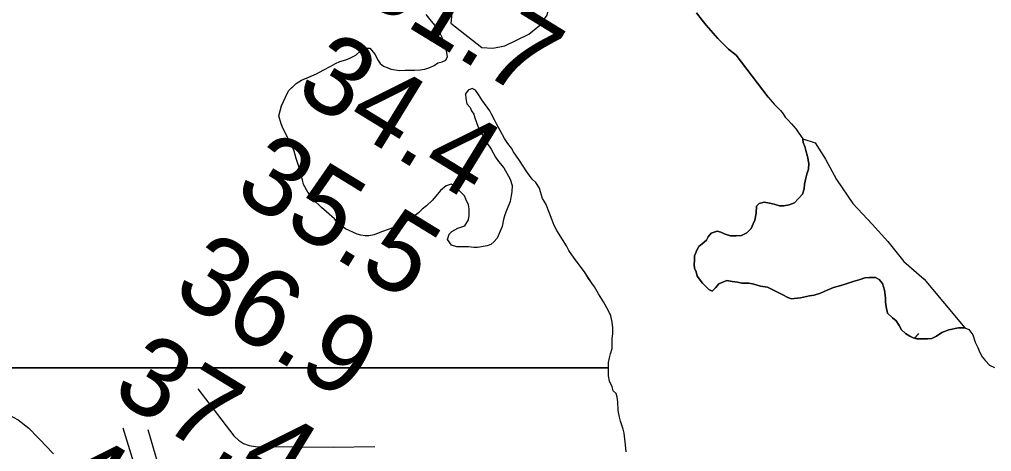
# Model space of a CAD drawing. Extents: x 3187622 to 3225504, y 800805 to 826213.
# Drawn here: x 3202568 to 3203394, y 811808 to 812176 of the extents above; entities that cross this region are included whole.
import ezdxf

# ---------------------------------------------------------------- set-up
doc = ezdxf.new("R2010")
doc.units = 0
for name, color, linetype in [('V-RIVR-RANG', 7, 'Continuous'), ('V-SITE-VEGE', 7, 'Continuous'), ('V-TOPO-MAJR', 7, 'Continuous'), ('V-TOPO-MINR', 7, 'Continuous'), ('V-TOPO-SHOR', 7, 'Continuous'), ('V-WETL-SWMP', 7, 'Continuous')]:
    doc.layers.add(name, color=color, linetype=linetype)

msp = doc.modelspace()

# ---------------------------------------------------------------- linework, layer by layer
at = {"layer": 'V-SITE-VEGE'}
for points in [[(3203143.19, 812181.55), (3203148.09, 812175.45), (3203151.51, 812171.12), (3203157.39, 812164.25), (3203161.31, 812159.91), (3203170.4, 812150.72), (3203176.81, 812145.59), (3203204.17, 812109.74), (3203209.13, 812103.84), (3203214.54, 812098.38), (3203216.78, 812095.66), (3203218.58, 812092.93), (3203220.84, 812090.66), (3203223.99, 812087.02), (3203228.04, 812082.48), (3203230.29, 812079.3), (3203233.44, 812074.31), (3203233.88, 812071.13), (3203235.22, 812067.96), (3203236.11, 812064.33), (3203237.45, 812059.35), (3203238.78, 812053.46), (3203238.3, 812048.48), (3203236.93, 812044.41), (3203236, 812040.8), (3203235.08, 812035.82), (3203234.61, 812031.75), (3203233.23, 812027.23), (3203229.59, 812023.17), (3203226.41, 812020.02), (3203221.87, 812018.23), (3203217.34, 812017.34), (3203213.72, 812017.36), (3203209.2, 812018.74), (3203205.13, 812019.66), (3203200.61, 812020.59), (3203196.53, 812019.24)], [(3202909.97, 812014.64), (3202906.79, 812011.48), (3202901.79, 812007.43), (3202892.26, 812001.59), (3202885.46, 811998.9), (3202881.83, 811997.56), (3202875.48, 811995.33), (3202869.14, 811992.64), (3202864.61, 811991.75), (3202861.44, 811991.77), (3202857.82, 811992.24), (3202854.66, 811993.16), (3202844.72, 811997.73), (3202841.56, 812000), (3202838.4, 812002.28), (3202835.25, 812006.37), (3202828.49, 812012.28), (3202824.43, 812015.92), (3202822.17, 812018.2), (3202819.47, 812020.47), (3202812.72, 812029.1), (3202809.12, 812035.46), (3202808.24, 812039.53), (3202806.45, 812044.97), (3202805.56, 812049.05), (3202802.89, 812057.67), (3202801.1, 812064.01), (3202798.86, 812069.45), (3202795.72, 812074.9), (3202791.24, 812084.42), (3202789.89, 812087.15), (3202788.11, 812093.94), (3202790.41, 812102.53), (3202793.61, 812109.76), (3202796.35, 812115.18), (3202802.72, 812121.49), (3202807.26, 812124.19), (3202819.96, 812129.56), (3202825.85, 812132.7), (3202832.21, 812136.3), (3202836.29, 812138.54), (3202839.92, 812140.34), (3202844.9, 812141.67), (3202848.53, 812143.01), (3202853.52, 812145.71), (3202857.16, 812148.86), (3202861.24, 812151.56), (3202865.32, 812151.54), (3202869.82, 812146.09), (3202872.06, 812142), (3202874.31, 812138.37), (3202877.02, 812136.1), (3202880.18, 812135.18), (3202883.35, 812133.81), (3202891.04, 812132.41), (3202895.56, 812132.84), (3202903.26, 812132.81), (3202908.24, 812133.24), (3202912.31, 812133.68), (3202916.4, 812135.02), (3202920.02, 812136.81), (3202923.2, 812139.06), (3202926.83, 812139.95), (3202930, 812141.29), (3202931.38, 812144.46), (3202930.05, 812152.16), (3202928.71, 812157.14), (3202925.58, 812163.49), (3202924.23, 812166.67), (3202921.08, 812170.76), (3202917.93, 812174.39), (3202913.43, 812180.3)], [(3202495.82, 811879.42), (3203068.25, 811879.42), (3203068.28, 811884.02), (3203069.2, 811888.09), (3203070.12, 811891.26), (3203071.5, 811895.77), (3203071.52, 811900.75), (3203071.53, 811904.37), (3203072, 811908.45), (3203072.03, 811913.42), (3203071.6, 811918.41), (3203070.26, 811923.85), (3203068.47, 811927.93), (3203063.98, 811935.64), (3203059.93, 811942.45), (3203056.34, 811948.35), (3203054.09, 811951.53), (3203047.8, 811961.06), (3203039.25, 811972.87), (3203034.75, 811979.23), (3203032.5, 811983.31), (3203029.36, 811988.76), (3203024.42, 811996.47), (3203022.17, 812000.56), (3203020.38, 812005.09), (3203018.14, 812010.99), (3203015.01, 812019.15), (3203012.31, 812023.69), (3203010.53, 812029.13), (3203009.64, 812032.3), (3203006.49, 812037.29), (3203003.34, 812040.02), (3202998.84, 812046.38), (3202992.54, 812055.91), (3202987.6, 812063.18), (3202985.8, 812066.35), (3202982.65, 812070.44), (3202979.95, 812074.53), (3202976.36, 812081.34), (3202973.22, 812087.23), (3202971.42, 812090.41), (3202968.73, 812095.4), (3202967.38, 812098.12), (3202962.88, 812104.48), (3202960.64, 812107.66), (3202957.94, 812112.2), (3202955.24, 812115.83), (3202952.53, 812117.2), (3202948.9, 812115.86), (3202946.62, 812112.7), (3202947.06, 812108.62), (3202947.94, 812104.09), (3202950.65, 812100.91), (3202951.99, 812098.19), (3202953.79, 812095.47), (3202954.68, 812092.3), (3202957.36, 812085.04), (3202959.6, 812080.05), (3202961.85, 812076.87), (3202965, 812070.97), (3202968.59, 812065.53), (3202972.19, 812058.72), (3202974.89, 812055.09), (3202979.39, 812049.64), (3202984.78, 812040.1), (3202986.56, 812034.67), (3202986.08, 812029.24), (3202985.62, 812026.07), (3202984.69, 812021.09), (3202981.49, 812013.41), (3202980.12, 812009.8), (3202979.19, 812005.73), (3202977.81, 811999.85), (3202973.69, 811989.91), (3202970.96, 811986.76), (3202968.23, 811984.5), (3202965.06, 811983.16), (3202956.91, 811981.84), (3202953.73, 811981.85), (3202949.21, 811982.33), (3202945.59, 811982.34), (3202939.25, 811982.37), (3202934.73, 811983.75), (3202931.59, 811988.74), (3202932.96, 811993.26), (3202935.24, 811995.51), (3202940.23, 811998.21), (3202946.12, 812000.44), (3202949.31, 812005.41), (3202949.78, 812009.03), (3202949.81, 812014.91), (3202949.37, 812018.08), (3202947.13, 812023.07), (3202945.79, 812025.79), (3202937.67, 812033.98), (3202934.51, 812035.8), (3202930.44, 812034.46), (3202925.44, 812030.41), (3202918.61, 812022.29), (3202913.61, 812017.34), (3202909.97, 812014.64)], [(3203196.53, 812019.24), (3203194.25, 812016.99), (3203193.77, 812011.11), (3203192.84, 812005.23), (3203191.47, 812002.07), (3203189.64, 811998), (3203186.01, 811994.4), (3203181.47, 811992.15), (3203176.94, 811991.72), (3203171.96, 811991.74), (3203167.44, 811993.12), (3203163.83, 811994.95), (3203160.66, 811995.87), (3203155.68, 811994.08), (3203152.95, 811990.92), (3203151.58, 811988.21), (3203147.94, 811985.06), (3203145.21, 811982.81), (3203143.85, 811980.1), (3203141.56, 811974.68), (3203141.54, 811971.06), (3203141.07, 811967.44), (3203141.51, 811964.27), (3203142.86, 811961.09), (3203143.74, 811957.47), (3203148.24, 811951.56), (3203153.65, 811946.11), (3203156.36, 811944.74), (3203159.54, 811947.89), (3203162.27, 811951.05), (3203169.08, 811953.73), (3203173.6, 811952.81), (3203178.12, 811952.33), (3203181.74, 811951.41), (3203187.62, 811951.39), (3203190.79, 811950.92), (3203193.96, 811950), (3203197.57, 811949.08), (3203203.45, 811948.15), (3203211.58, 811944.04), (3203217, 811941.3), (3203220.16, 811939.47), (3203223.78, 811938.1), (3203231.48, 811938.97), (3203239.18, 811940.75), (3203243.26, 811941.18), (3203248.7, 811942.97), (3203252.33, 811944.76), (3203259.58, 811947.9), (3203262.76, 811948.79), (3203267.74, 811950.12), (3203276.35, 811952.8), (3203282.25, 811954.59), (3203286.32, 811955.93), (3203290.4, 811956.36), (3203295.38, 811956.34), (3203298.54, 811954.51), (3203301.24, 811951.33), (3203303.03, 811945.44), (3203303.9, 811939.1), (3203303.89, 811935.48), (3203304.32, 811931.4), (3203305.66, 811925.96), (3203309.71, 811921.87), (3203312.87, 811919.59), (3203315.57, 811915.51), (3203317.36, 811911.88), (3203320.97, 811908.7), (3203324.58, 811906.42), (3203327.29, 811905.05), (3203330.45, 811904.13), (3203339.51, 811904.08), (3203343.13, 811904.52), (3203347.21, 811906.32), (3203351.75, 811909.46), (3203357.65, 811911.7), (3203365.8, 811913.47), (3203371.23, 811913.45), (3203374.85, 811912.08), (3203378, 811907.54), (3203380.23, 811901.19), (3203382.48, 811896.65), (3203383.82, 811893.02), (3203386.06, 811888.94), (3203388.76, 811885.31), (3203392.37, 811881.67), (3203396.44, 811879.84)], [(3202495.82, 811879.42), (3202502.23, 811870.43), (3202507.18, 811864.07), (3202510.33, 811860.89), (3202517.1, 811855.88), (3202519.81, 811854.06), (3202527.49, 811849.95), (3202542.4, 811844.45), (3202546.92, 811843.52), (3202558.22, 811839.4), (3202562.29, 811837.57), (3202566.35, 811835.29), (3202575.37, 811828.01), (3202583.03, 811820.28), (3202585.73, 811817.55), (3202589.79, 811813.46), (3202596.55, 811806.19)], [(3203083.33, 811807.91), (3203082.9, 811813.79), (3203081.59, 811823.76), (3203080.7, 811827.38), (3203078.46, 811834.18), (3203077.57, 811837.35), (3203076.7, 811843.24), (3203076.27, 811850.49), (3203075.84, 811854.56), (3203074.95, 811857.73), (3203072.24, 811860.01), (3203071.35, 811863.18), (3203069.11, 811868.17), (3203068.22, 811872.7), (3203068.25, 811879.42), (3202495.82, 811879.42)]]:
    msp.add_lwpolyline(points, dxfattribs=at)
at = {"layer": 'V-TOPO-MAJR'}
for points in [[(3203002.01, 812256.23), (3202976.22, 812259.92), (3202940.19, 812231.56), (3202934.41, 812172.83), (3202960.71, 812152.18), (3202969.99, 812151.56), (3202980.09, 812153.66), (3203000.52, 812163.49), (3203009.76, 812170.92), (3203016.18, 812179.6), (3203018.36, 812190.18), (3203017.72, 812202.02), (3203016.83, 812205.11), (3203013.42, 812216.83), (3203010.02, 812228.56), (3203006.62, 812240.29), (3203003.23, 812252.02), (3203002.01, 812256.23)], [(3202858.42, 811677.62), (3202726.77, 811701.2), (3202711.83, 811706.67), (3202699.09, 811714.62), (3202689.68, 811726.32), (3202682.48, 811740.51), (3202655.71, 811828.19)]]:
    msp.add_lwpolyline(points, dxfattribs=at)
at = {"layer": 'V-TOPO-MINR'}
for points in [[(3202719.05, 811861.62), (3202749.84, 811821.67), (3202753.68, 811817.92), (3202757.93, 811815.02), (3202762.81, 811813.37), (3202768.11, 811812.57), (3202834.34, 811811.93), (3202869.76, 811812.39)], [(3202853.21, 811720.48), (3202715.42, 811727.92), (3202711.12, 811729.03), (3202707.45, 811730.94), (3202704.76, 811734.07), (3202702.7, 811738.01), (3202676.83, 811826.76)]]:
    msp.add_lwpolyline(points, dxfattribs=at)
at = {"layer": 'V-TOPO-SHOR'}
for points in [[(3203204.17, 812109.74), (3203176.81, 812145.59), (3203170.4, 812150.72), (3203161.31, 812159.91), (3203157.39, 812164.25), (3203151.51, 812171.12), (3203148.09, 812175.45), (3203143.19, 812181.55)], [(3202949.21, 811982.33), (3202945.59, 811982.34), (3202942.42, 811982.35), (3202939.25, 811982.37), (3202934.73, 811983.75), (3202931.59, 811988.74), (3202932.96, 811993.26), (3202935.24, 811995.51), (3202940.23, 811998.21), (3202946.12, 812000.44), (3202949.31, 812005.41), (3202949.78, 812009.03), (3202949.81, 812014.91), (3202949.37, 812018.08), (3202947.13, 812023.07), (3202945.79, 812025.79), (3202937.67, 812033.98), (3202934.51, 812035.8), (3202930.43, 812034.46), (3202925.44, 812030.41), (3202918.61, 812022.29), (3202913.61, 812017.34), (3202909.97, 812014.64), (3202906.79, 812011.48), (3202901.79, 812007.43), (3202892.26, 812001.59), (3202885.46, 811998.9), (3202881.83, 811997.56), (3202875.48, 811995.33), (3202869.14, 811992.64), (3202864.61, 811991.75), (3202861.44, 811991.77), (3202857.82, 811992.24), (3202854.66, 811993.16), (3202844.72, 811997.73), (3202841.56, 812000), (3202838.4, 812002.28), (3202835.25, 812006.37), (3202828.49, 812012.28), (3202824.43, 812015.92), (3202822.17, 812018.2), (3202819.47, 812020.47), (3202812.72, 812029.1), (3202809.12, 812035.46), (3202808.24, 812039.53), (3202806.45, 812044.97), (3202805.56, 812049.05), (3202802.89, 812057.67), (3202801.1, 812064.01), (3202798.87, 812069.45), (3202795.72, 812074.9), (3202791.24, 812084.42), (3202789.89, 812087.15), (3202788.11, 812093.94), (3202790.41, 812102.53), (3202793.61, 812109.76), (3202796.35, 812115.18), (3202800.44, 812119.24), (3202802.72, 812121.49), (3202807.26, 812124.19), (3202813.6, 812126.87), (3202819.96, 812129.56), (3202825.85, 812132.7), (3202832.21, 812136.3), (3202836.29, 812138.54), (3202839.92, 812140.34), (3202844.9, 812141.67), (3202848.53, 812143.01), (3202853.52, 812145.71), (3202857.16, 812148.86), (3202861.24, 812151.56), (3202865.32, 812151.54), (3202869.82, 812146.09), (3202872.06, 812142), (3202874.31, 812138.37), (3202877.02, 812136.1), (3202880.18, 812135.18), (3202883.35, 812133.81), (3202891.04, 812132.41), (3202895.56, 812132.84), (3202903.26, 812132.81), (3202908.24, 812133.24), (3202912.31, 812133.68), (3202916.4, 812135.02), (3202920.02, 812136.81), (3202923.2, 812139.06), (3202926.83, 812139.95), (3202930, 812141.29), (3202931.38, 812144.46), (3202930.05, 812152.16), (3202928.71, 812157.14), (3202925.58, 812163.49), (3202924.23, 812166.67), (3202921.08, 812170.76), (3202917.93, 812174.39), (3202913.43, 812180.3)], [(3203083.33, 811807.91), (3203082.9, 811813.79), (3203081.59, 811823.76), (3203080.7, 811827.38), (3203078.46, 811834.18), (3203077.57, 811837.35), (3203076.7, 811843.24), (3203076.27, 811850.49), (3203075.84, 811854.56), (3203074.95, 811857.73), (3203072.24, 811860.01), (3203071.35, 811863.18), (3203069.11, 811868.17), (3203068.22, 811872.7), (3203068.24, 811875.87), (3203068.26, 811880.85), (3203068.28, 811884.02), (3203069.2, 811888.09), (3203070.12, 811891.26), (3203071.5, 811895.77), (3203071.52, 811900.75), (3203071.53, 811904.37), (3203072, 811908.45), (3203072.03, 811913.42), (3203071.6, 811918.41), (3203070.26, 811923.84), (3203068.47, 811927.93), (3203063.98, 811935.64), (3203059.93, 811942.45), (3203056.34, 811948.35), (3203054.09, 811951.53), (3203051.39, 811955.61), (3203047.8, 811961.06), (3203039.25, 811972.87), (3203034.75, 811979.23), (3203032.5, 811983.31), (3203029.36, 811988.76), (3203024.42, 811996.47), (3203022.17, 812000.56), (3203020.38, 812005.09), (3203018.14, 812010.99), (3203015.01, 812019.15), (3203012.31, 812023.69), (3203010.53, 812029.13), (3203009.64, 812032.3), (3203006.49, 812037.29), (3203003.34, 812040.02), (3202998.84, 812046.38), (3202992.54, 812055.91), (3202987.6, 812063.18), (3202985.8, 812066.35), (3202982.65, 812070.44), (3202979.95, 812074.53), (3202976.36, 812081.34), (3202973.22, 812087.23), (3202971.42, 812090.41), (3202968.73, 812095.4), (3202967.38, 812098.12), (3202962.88, 812104.48), (3202960.64, 812107.66), (3202957.94, 812112.2), (3202955.24, 812115.83), (3202952.53, 812117.2), (3202948.9, 812115.86), (3202946.62, 812112.7), (3202947.06, 812108.62), (3202947.94, 812104.09), (3202950.65, 812100.91), (3202951.99, 812098.19), (3202953.79, 812095.47), (3202954.68, 812092.3), (3202957.36, 812085.04), (3202959.6, 812080.05), (3202961.85, 812076.87), (3202965, 812070.97), (3202968.59, 812065.53), (3202972.19, 812058.72), (3202974.89, 812055.09), (3202979.39, 812049.64), (3202984.78, 812040.1), (3202986.56, 812034.67), (3202986.08, 812029.24), (3202985.62, 812026.07), (3202984.69, 812021.09), (3202981.49, 812013.41), (3202980.12, 812009.8), (3202979.19, 812005.73), (3202977.81, 811999.85), (3202973.69, 811989.91), (3202970.96, 811986.76), (3202968.23, 811984.5), (3202965.06, 811983.16), (3202956.91, 811981.84), (3202953.73, 811981.85), (3202949.21, 811982.33)], [(3203204.17, 812109.74), (3203209.13, 812103.84), (3203214.53, 812098.38), (3203216.78, 812095.66), (3203218.58, 812092.93), (3203220.84, 812090.66), (3203223.99, 812087.02), (3203228.04, 812082.48), (3203230.29, 812079.3), (3203233.44, 812074.31), (3203233.88, 812071.13), (3203235.22, 812067.96), (3203236.11, 812064.33), (3203237.45, 812059.35), (3203238.78, 812053.46), (3203238.3, 812048.48), (3203236.93, 812044.41), (3203236, 812040.8), (3203235.08, 812035.82), (3203234.61, 812031.75), (3203233.23, 812027.23), (3203229.59, 812023.17), (3203226.41, 812020.02), (3203221.87, 812018.23), (3203217.34, 812017.34), (3203213.72, 812017.36), (3203209.2, 812018.74), (3203205.13, 812019.66), (3203200.61, 812020.59), (3203196.53, 812019.24), (3203194.25, 812016.99), (3203193.77, 812011.11), (3203192.84, 812005.23), (3203191.47, 812002.07), (3203189.64, 811998), (3203186.01, 811994.4), (3203181.47, 811992.15), (3203176.94, 811991.72), (3203171.96, 811991.74), (3203167.44, 811993.12), (3203163.83, 811994.95), (3203160.66, 811995.87), (3203155.68, 811994.08), (3203152.95, 811990.92), (3203151.58, 811988.21), (3203147.94, 811985.06), (3203145.21, 811982.81), (3203143.85, 811980.1), (3203141.56, 811974.68), (3203141.54, 811971.06), (3203141.07, 811967.44), (3203141.51, 811964.27), (3203142.86, 811961.09), (3203143.74, 811957.47), (3203148.24, 811951.56), (3203150.95, 811948.83), (3203153.65, 811946.11), (3203156.36, 811944.74), (3203159.54, 811947.89), (3203162.27, 811951.05), (3203169.08, 811953.73), (3203173.6, 811952.81), (3203178.12, 811952.33), (3203181.74, 811951.41), (3203187.62, 811951.39), (3203190.79, 811950.92), (3203193.96, 811950), (3203197.57, 811949.08), (3203203.45, 811948.15), (3203207.07, 811946.32), (3203211.58, 811944.04), (3203217, 811941.3), (3203220.16, 811939.47), (3203223.78, 811938.1), (3203231.48, 811938.97), (3203239.18, 811940.75), (3203243.26, 811941.18), (3203248.7, 811942.97), (3203252.33, 811944.76), (3203259.58, 811947.9), (3203262.76, 811948.79), (3203267.74, 811950.12), (3203276.35, 811952.8), (3203282.25, 811954.59), (3203286.32, 811955.93), (3203290.4, 811956.36), (3203295.38, 811956.34), (3203298.54, 811954.51), (3203301.24, 811951.33), (3203303.03, 811945.44), (3203303.9, 811939.1), (3203303.89, 811935.48), (3203304.32, 811931.4), (3203305.66, 811925.96), (3203309.71, 811921.87), (3203312.87, 811919.59), (3203315.57, 811915.51), (3203317.36, 811911.88), (3203320.97, 811908.7), (3203324.58, 811906.42), (3203327.29, 811905.05)], [(3203327.29, 811905.05), (3203330.45, 811904.13), (3203339.51, 811904.08), (3203343.13, 811904.52), (3203347.21, 811906.32), (3203351.75, 811909.46), (3203357.65, 811911.7), (3203365.8, 811913.47), (3203371.23, 811913.45), (3203374.85, 811912.08), (3203378, 811907.54), (3203380.23, 811901.19), (3203382.48, 811896.65), (3203383.82, 811893.02), (3203386.06, 811888.94), (3203388.76, 811885.31), (3203392.37, 811881.67), (3203396.44, 811879.84)]]:
    msp.add_lwpolyline(points, dxfattribs=at)
at = {"layer": 'V-WETL-SWMP'}
for points in [[(3203233.44, 812074.31), (3203244.15, 812070.89), (3203252.92, 812057.16), (3203262.07, 812039.81), (3203276.13, 812019.21), (3203292.51, 812001.72), (3203305.78, 811987.01), (3203319.46, 811970.03), (3203336.79, 811954.78), (3203371.23, 811913.45), (3203365.8, 811913.47), (3203357.65, 811911.7), (3203351.75, 811909.46), (3203347.21, 811906.32), (3203343.13, 811904.52), (3203339.51, 811904.09), (3203330.45, 811904.13), (3203327.29, 811905.05), (3203324.58, 811906.42), (3203320.97, 811908.7), (3203317.36, 811911.88), (3203315.57, 811915.51), (3203312.87, 811919.59), (3203309.71, 811921.87), (3203305.66, 811925.96), (3203304.32, 811931.4), (3203303.89, 811935.48), (3203303.9, 811939.1), (3203303.03, 811945.44), (3203301.24, 811951.33), (3203298.54, 811954.51), (3203295.38, 811956.34), (3203290.4, 811956.36), (3203286.33, 811955.93), (3203282.25, 811954.59), (3203276.35, 811952.8), (3203267.74, 811950.12), (3203262.75, 811948.79), (3203259.58, 811947.9), (3203252.33, 811944.76), (3203248.7, 811942.97), (3203243.26, 811941.18), (3203239.18, 811940.75), (3203231.48, 811938.97), (3203223.78, 811938.1), (3203220.16, 811939.47), (3203217, 811941.3), (3203211.58, 811944.04), (3203207.07, 811946.32), (3203203.45, 811948.15), (3203197.57, 811949.08), (3203193.96, 811950), (3203190.79, 811950.92), (3203187.62, 811951.39), (3203181.74, 811951.41), (3203178.12, 811952.33), (3203173.6, 811952.81), (3203169.08, 811953.73), (3203162.27, 811951.05), (3203159.54, 811947.89), (3203156.36, 811944.74), (3203153.65, 811946.11), (3203150.95, 811948.83), (3203148.24, 811951.56), (3203143.74, 811957.47), (3203142.85, 811961.09), (3203141.51, 811964.27), (3203141.07, 811967.44), (3203141.54, 811971.06), (3203141.56, 811974.68), (3203143.85, 811980.1), (3203145.21, 811982.81), (3203147.94, 811985.06), (3203151.58, 811988.21), (3203152.95, 811990.92), (3203155.68, 811994.08), (3203160.66, 811995.87), (3203163.83, 811994.95), (3203167.44, 811993.12), (3203171.96, 811991.74), (3203176.94, 811991.72), (3203181.47, 811992.15), (3203186.01, 811994.4), (3203189.64, 811998), (3203191.47, 812002.07), (3203192.84, 812005.23), (3203193.77, 812011.11), (3203194.25, 812016.99), (3203196.53, 812019.24), (3203200.61, 812020.58), (3203205.13, 812019.66), (3203209.2, 812018.74), (3203213.72, 812017.36), (3203217.34, 812017.34), (3203221.87, 812018.23), (3203226.41, 812020.02), (3203229.59, 812023.17), (3203233.23, 812027.23), (3203234.61, 812031.75), (3203235.08, 812035.82), (3203236, 812040.8)], [(3203236, 812040.8), (3203236.93, 812044.41), (3203238.3, 812048.48), (3203238.78, 812053.46), (3203237.45, 812059.35), (3203236.11, 812064.33), (3203235.22, 812067.96), (3203233.88, 812071.14), (3203233.44, 812074.31)]]:
    msp.add_lwpolyline(points, dxfattribs=at)
msp.add_arc((3203358.43, 811885.54), 35.25, 139.11148, 147.24011, dxfattribs=at)

# ---------------------------------------------------------------- texts
at = {"layer": 'V-RIVR-RANG'}
for s, p in [('31.7', (3202851.99, 812197.42)), ('34.4', (3202799.98, 812112.01)), ('35.5', (3202747.97, 812026.6)), ('36.9', (3202695.73, 811941.33)), ('37.4', (3202643.94, 811855.79)), ('40.0', (3202589.46, 811771.89))]:
    msp.add_text(s, height=67, rotation=328.51833, dxfattribs=at).set_placement(p)

doc.saveas('drawing.dxf')
